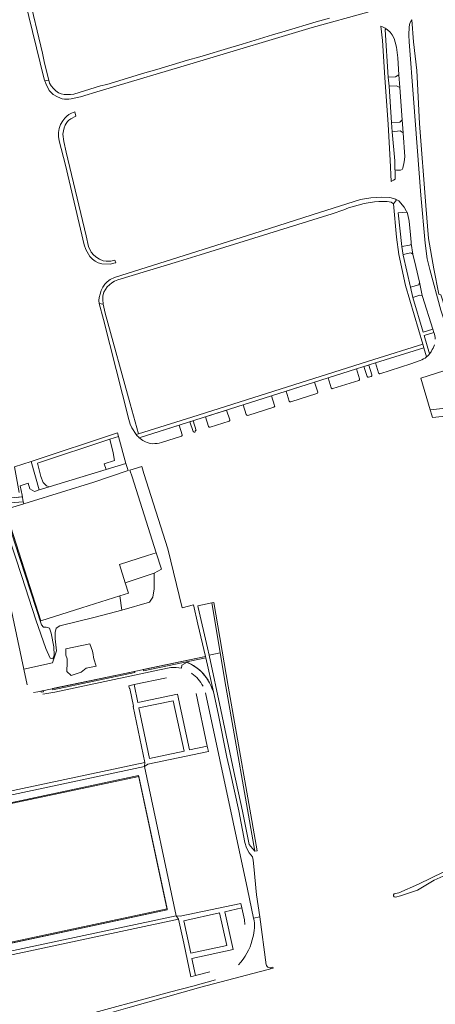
# Model space of a CAD drawing. Header units: metres. Extents: x 209813 to 223847, y 571801 to 587119.
# Tile 284 of 656: x 221281 to 221449, y 574669 to 575067. Entities that reach past the tile are written whole.
import ezdxf

# ---------------------------------------------------------------- set-up
doc = ezdxf.new("R2010")
doc.units = ezdxf.units.M
for name, color, linetype, lineweight in [('B-RO-GR-BEPLANTING_CULTUUR_BOSPLANTSOEN-GV', 8, 'Continuous', 0), ('B-RO-GR-BEPLANTING_CULTUUR_HEESTERS-GV', 8, 'Continuous', 0), ('B-RO-GR-BEPLANTING_CULTUUR_ROOS-GV', 8, 'Continuous', 0), ('B-RO-GR-GRAS-GV', 8, 'Continuous', 0), ('B-RO-GR-GROENVOORZIENING-GV', 8, 'Continuous', 0), ('B-RO-GR-HAAG-GV', 8, 'Continuous', 0), ('B-RO-IE-TERREINAFSCHEIDING_KUNSTMATIG_MUUR-GV', 8, 'Continuous', 0), ('B-RO-OG-TERREIN_CULTUURSCHEIDING-GV', 8, 'Continuous', 0), ('B-RO-OG-TERREIN_ONBEGROEID-GV', 8, 'Continuous', 0), ('B-RO-OG-WATER_GREPPEL-GV', 8, 'Continuous', 0), ('B-RO-VH-VERHARDING_GRASBETONSTEEN-GV', 8, 'Continuous', 0), ('B-RO-VH-VERHARDING_STRAATBAKSTEEN-GV', 8, 'Continuous', 0), ('B-RO-VH-VERHARDING_TEGEL-GV', 8, 'Continuous', 0)]:
    doc.layers.add(name, color=color, linetype=linetype, lineweight=lineweight)

msp = doc.modelspace()

# ---------------------------------------------------------------- linework, layer by layer
at = {"layer": 'B-RO-GR-BEPLANTING_CULTUUR_BOSPLANTSOEN-GV', "flags": 128}
for points in [[(221504.326, 574912.181), (221502.226, 574915.419), (221447.21, 574909.642), (221447.932, 574907.404), (221448.207, 574906.576), (221488.461, 574910.654)], [(221267.219, 574871.169), (221267.539, 574869.895), (221268.684, 574868.474), (221269.491, 574866.935), (221269.955, 574865.273), (221282.792, 574804.753), (221294.51, 574807.264), (221296.121, 574812.122), (221295.471, 574816.935), (221295.536, 574819.602), (221295.991, 574821.293), (221297.357, 574822.204), (221311.668, 574825.782), (221322.466, 574828.579), (221321.689, 574834.376), (221306.253, 574829.476), (221289.737, 574824.321), (221275.35, 574869.32), (221282.83, 574871.532), (221282.566, 574872.404)], [(221282.023, 574842.244), (221273.704, 574867.734), (221273.842, 574868.939), (221274.451, 574869.321), (221275.012, 574868.9), (221279.201, 574855.638), (221289.971, 574822.591), (221290.777, 574821.675), (221291.911, 574821.751), (221293.19, 574821.331), (221293.923, 574819.311), (221294.939, 574813.773), (221295.135, 574810.421), (221294.621, 574808.855), (221293.446, 574809.128), (221291.748, 574813.113), (221287.684, 574824.641)], [(221323.89, 574839.606), (221335.606, 574843.54), (221338.534, 574845.12), (221336.439, 574851.829), (221332.817, 574850.644), (221321.52, 574847.062)], [(221358.866, 574831.48), (221353.172, 574830.305), (221353.369, 574829.653), (221357.161, 574813.375), (221357.806, 574810.339), (221362.272, 574811.283)]]:
    msp.add_lwpolyline(points, close=True, dxfattribs=at)
at = {"layer": 'B-RO-GR-BEPLANTING_CULTUUR_HEESTERS-GV', "flags": 128}
for points in [[(221417.403, 574926.172), (221405.889, 574922.496), (221407.163, 574918.531)], [(221418.628, 574922.145), (221417.403, 574926.172)], [(221401.709, 574916.772), (221400.47, 574920.773), (221389.009, 574917.134), (221390.236, 574913.187)], [(221407.783, 574918.189), (221418.297, 574921.517)], [(221390.858, 574912.846), (221401.425, 574916.171)], [(221384.285, 574911.305), (221383.081, 574915.248), (221371.548, 574911.61), (221372.812, 574907.682)], [(221366.141, 574905.616), (221364.88, 574909.506), (221356.314, 574906.806), (221357.56, 574902.903)], [(221373.405, 574907.368), (221383.991, 574910.682)], [(221358.177, 574902.568), (221365.867, 574905)], [(221346.898, 574899.52), (221345.622, 574903.435), (221329.497, 574898.349), (221329.969, 574897.96)], [(221338.534, 574896.354), (221346.649, 574898.921)]]:
    msp.add_lwpolyline(points, dxfattribs=at)
at = {"layer": 'B-RO-GR-BEPLANTING_CULTUUR_HEESTERS-GV'}
for points in [[(221418.297, 574921.517, 0.4072589), (221418.628, 574922.145)], [(221401.425, 574916.171, 0.3694453), (221401.709, 574916.772)], [(221407.163, 574918.531, 0.4274291), (221407.783, 574918.189)], [(221390.236, 574913.187, 0.4101041), (221390.858, 574912.846)], [(221372.812, 574907.682, 0.3901048), (221373.405, 574907.368)], [(221383.991, 574910.682, 0.4162861), (221384.285, 574911.305)], [(221365.867, 574905, 0.4226021), (221366.141, 574905.616)], [(221357.56, 574902.903, 0.3843348), (221358.177, 574902.568)], [(221329.969, 574897.96, 0.062097), (221332.084, 574896.702)], [(221332.084, 574896.702, 0.0994037), (221334.982, 574895.92)], [(221334.982, 574895.92, 0.0631523), (221338.534, 574896.354)], [(221346.649, 574898.921, 0.3850369), (221346.898, 574899.52)]]:
    msp.add_lwpolyline(points, format="xyb", dxfattribs=at)
at = {"layer": 'B-RO-GR-BEPLANTING_CULTUUR_HEESTERS-GV', "flags": 128}
msp.add_lwpolyline([(221321.184, 574898.854), (221317.644, 574897.687), (221319.015, 574892.257), (221319.476, 574889.092), (221315.409, 574887.772), (221316.112, 574885.501), (221324.042, 574887.917)], close=True, dxfattribs=at)
at = {"layer": 'B-RO-GR-BEPLANTING_CULTUUR_ROOS-GV', "flags": 128}
for points in [[(221444.688, 574934.699), (221425.12, 574928.568), (221426.295, 574924.591)], [(221445.753, 574931.017), (221444.688, 574934.699)], [(221422.34, 574927.705), (221420.378, 574927.096), (221421.692, 574923.1)], [(221423.601, 574923.72), (221422.34, 574927.705)], [(221426.917, 574924.224), (221439.348, 574928.195), (221443.128, 574929.541)], [(221422.307, 574922.775), (221423.34, 574923.096)], [(221352.527, 574901.296), (221351.3, 574905.225), (221350.022, 574904.822), (221351.281, 574900.894)], [(221351.841, 574900.549), (221352.295, 574900.691)]]:
    msp.add_lwpolyline(points, dxfattribs=at)
at = {"layer": 'B-RO-GR-BEPLANTING_CULTUUR_ROOS-GV'}
for points in [[(221443.128, 574929.541, 0.0715758), (221445.753, 574931.017)], [(221423.34, 574923.096, 0.3989535), (221423.601, 574923.72)], [(221426.295, 574924.591, 0.4309955), (221426.917, 574924.224)], [(221421.692, 574923.1, 0.3995695), (221422.307, 574922.775)], [(221351.281, 574900.894, 1.2470219), (221352.118, 574901.349)]]:
    msp.add_lwpolyline(points, format="xyb", dxfattribs=at)
at = {"layer": 'B-RO-GR-GRAS-GV', "flags": 128}
msp.add_lwpolyline([(221321.689, 574834.376), (221322.466, 574828.579), (221333.627, 574831.818), (221334.99, 574833.888), (221335.601, 574837.275), (221335.606, 574843.54), (221323.89, 574839.606), (221325.199, 574835.49)], close=True, dxfattribs=at)
at = {"layer": 'B-RO-GR-GROENVOORZIENING-GV', "flags": 128}
for points in [[(221331.208, 574804.054), (221356.473, 574809.357), (221356.362, 574809.844), (221331.093, 574804.541)], [(221327.62, 574803.812), (221294.421, 574796.844), (221294.532, 574796.357), (221327.726, 574803.323)], [(221289.859, 574795.376), (221290.755, 574795.564), (221290.642, 574796.051), (221289.75, 574795.864)]]:
    msp.add_lwpolyline(points, close=True, dxfattribs=at)
at = {"layer": 'B-RO-GR-HAAG-GV', "flags": 128}
for points in [[(221377.182, 574731.265), (221365.449, 574797.861), (221359.748, 574831.662), (221358.866, 574831.48), (221364.562, 574797.708), (221376.293, 574731.122)], [(221356.362, 574809.844), (221331.093, 574804.541), (221331.208, 574804.054), (221356.473, 574809.357)], [(221327.726, 574803.323), (221327.62, 574803.812), (221294.421, 574796.844), (221294.532, 574796.357)], [(221290.642, 574796.051), (221289.75, 574795.864), (221289.859, 574795.376), (221290.755, 574795.564)]]:
    msp.add_lwpolyline(points, close=True, dxfattribs=at)
at = {"layer": 'B-RO-IE-TERREINAFSCHEIDING_KUNSTMATIG_MUUR-GV', "flags": 128}
msp.add_lwpolyline([(221259.65, 574746.928), (221259.734, 574746.538), (221329.361, 574761.325), (221329.278, 574761.716)], close=True, dxfattribs=at)
msp.add_lwpolyline([(221273.15, 574693.317), (221273.233, 574692.926), (221340.847, 574707.331), (221340.764, 574707.722)], dxfattribs=at)
at = {"layer": 'B-RO-OG-TERREIN_CULTUURSCHEIDING-GV', "flags": 128}
for points in [[(221433.097, 575058.273), (221432.607, 575059.788), (221431.875, 575061.253), (221431.01, 575062.387), (221430.005, 575063.3), (221429.43, 575063.732), (221428.979, 575063.377), (221430.281, 575044.17), (221433.183, 575044.343), (221434.523, 575045.084), (221434.108, 575052.024), (221433.533, 575056.27)], [(221431.532, 575025.804), (221434.985, 575026.003), (221435.865, 575026.946), (221434.903, 575039.951), (221433.614, 575040.689), (221430.651, 575040.495)], [(221435.947, 575006.816), (221436.191, 575007.399), (221436.731, 575009.866), (221436.979, 575011.902), (221436.256, 575021.676), (221435.107, 575022.409), (221431.877, 575022.117), (221432.874, 575010.353), (221432.976, 575006.692), (221433.636, 575006.526), (221435.172, 575006.538)], [(221437.779, 574989.571), (221434.223, 574989.302), (221435.73, 574975.628), (221438.864, 574976.222), (221439.23, 574976.399), (221439.558, 574976.92), (221439.485, 574977.394), (221439.218, 574980.336), (221438.661, 574985.957), (221438.197, 574988.452), (221437.875, 574989.374)], [(221442.934, 574961.222), (221441.362, 574967.641), (221440.222, 574972.615), (221439.434, 574973.077), (221436.313, 574972.506), (221436.301, 574972.207), (221439.2, 574959.22), (221442.695, 574960.183)], [(221444.016, 574955.912), (221442.988, 574956.055), (221440.207, 574955.028), (221444.381, 574941.066), (221448.295, 574942.293), (221444.102, 574955.485)], [(221316.112, 574885.501), (221315.409, 574887.772), (221319.476, 574889.092), (221319.015, 574892.257), (221317.644, 574897.687), (221288.337, 574888.029), (221289.75, 574882.648), (221290.684, 574880.257), (221291.986, 574878.917), (221293.038, 574878.472)], [(221357.806, 574810.339), (221362.48, 574788.332), (221367.849, 574763.29), (221371.317, 574747.339), (221374.025, 574733.792), (221375.351, 574732.12), (221376.293, 574731.122), (221364.562, 574797.708), (221362.272, 574811.283)], [(221347.664, 574771.572), (221343.267, 574791.887), (221329.413, 574789.072), (221333.739, 574768.623)]]:
    msp.add_lwpolyline(points, close=True, dxfattribs=at)
for points in [[(221448.734, 574940.855), (221444.807, 574939.642), (221446.966, 574932.203)], [(221471.448, 574930.883), (221469.503, 574930.375), (221456.053, 574926.471), (221443.38, 574922.41), (221447.21, 574909.642), (221502.226, 574915.419), (221504.326, 574912.181), (221513.223, 574913.113), (221511.728, 574927.586)], [(221279.868, 574874.184), (221282.183, 574874.372), (221282.193, 574875.092), (221281.352, 574878.925), (221284.544, 574879.928), (221285.277, 574877.699), (221287.195, 574876.617), (221289.053, 574877.257), (221285.784, 574888.768), (221279.051, 574886.603), (221281.007, 574876.12)], [(221325.761, 574885.233), (221326.663, 574882.459), (221336.439, 574851.829), (221338.534, 574845.12), (221335.606, 574843.54), (221335.601, 574837.275), (221334.99, 574833.888), (221333.627, 574831.818), (221322.466, 574828.579), (221311.668, 574825.782), (221297.357, 574822.204), (221295.991, 574821.293), (221295.536, 574819.602), (221295.471, 574816.935), (221296.121, 574812.122), (221294.51, 574807.264), (221282.792, 574804.753), (221284.147, 574798.442)], [(221286.7, 574795.274), (221288.459, 574795.593), (221356.362, 574809.844), (221353.278, 574822.887), (221351.544, 574830.701), (221346.927, 574829.464), (221341.154, 574853.373), (221331.403, 574883.925), (221330.533, 574886.754), (221325.761, 574885.233)], [(221346.621, 574805.076), (221346.822, 574806.284), (221348.882, 574807.491), (221350.243, 574806.882), (221351.534, 574806.136), (221353.437, 574804.734), (221354.785, 574803.549), (221355.996, 574802.218), (221356.724, 574801.263), (221357.973, 574799.216), (221358.486, 574798.136), (221358.92, 574797.037), (221359.531, 574795.575), (221356.473, 574809.357), (221331.208, 574804.054), (221331.093, 574804.541)], [(221290.554, 574794.609), (221295.333, 574795.439), (221337.708, 574804.51), (221342.319, 574805.374)], [(221327.62, 574803.812), (221327.726, 574803.323), (221294.532, 574796.357), (221294.421, 574796.844)], [(221290.642, 574796.051), (221290.755, 574795.564), (221289.859, 574795.376), (221289.75, 574795.864)], [(221263.019, 574694.38), (221265.667, 574695.068), (221265.734, 574694.734), (221264.625, 574694.438), (221265.197, 574691.214), (221273.233, 574692.926), (221273.15, 574693.317), (221340.764, 574707.722), (221329.361, 574761.325), (221259.734, 574746.538), (221259.65, 574746.928), (221253.908, 574745.656), (221254.663, 574742.213), (221256.05, 574742.504), (221256.115, 574742.185), (221253.356, 574741.553)], [(221380.908, 574685.182), (221378.256, 574704.486), (221375.813, 574703.99)], [(221375.813, 574703.99), (221376.01, 574703.022)], [(221273.714, 574653.735), (221276.864, 574654.317), (221298.537, 574660.143), (221324.979, 574667.707), (221354.457, 574676.067), (221383.684, 574683.722), (221383.581, 574684.22)], [(221360.371, 574678.99), (221351.185, 574676.532), (221341.765, 574674.112), (221304.103, 574663.849), (221288.137, 574659.367), (221279.807, 574657.132), (221276.415, 574656.179), (221276.514, 574655.808)]]:
    msp.add_lwpolyline(points, dxfattribs=at)
at = {"layer": 'B-RO-OG-TERREIN_CULTUURSCHEIDING-GV'}
for points in [[(221449.241, 574938.202, 0.0848098), (221448.734, 574940.855)], [(221447.719, 574933.352, 0.0539415), (221448.941, 574935.874)], [(221446.966, 574932.203, 0.0470314), (221447.719, 574933.352)], [(221342.319, 574805.374, -0.0944048), (221346.621, 574805.076)], [(221376.01, 574703.022, -0.1041379), (221375.249, 574695.175)], [(221375.249, 574695.175, -0.1250561), (221369.688, 574685.153)], [(221383.581, 574684.22, -0.5327955), (221380.908, 574685.182)]]:
    msp.add_lwpolyline(points, format="xyb", dxfattribs=at)
at = {"layer": 'B-RO-OG-TERREIN_ONBEGROEID-GV', "flags": 128}
msp.add_lwpolyline([(221300.326, 574807.347), (221300.203, 574803.715), (221301.943, 574802.109), (221306.098, 574803.447), (221308.003, 574805.114), (221312.114, 574805.96), (221311.134, 574808.942), (221310.981, 574809.619), (221310.891, 574810.711), (221310.666, 574811.945), (221309.561, 574814.988), (221299.782, 574812.953), (221299.782, 574810.324), (221300.326, 574808.834)], close=True, dxfattribs=at)
at = {"layer": 'B-RO-OG-WATER_GREPPEL-GV', "flags": 128}
for points in [[(221433.123, 574712.47), (221435.227, 574713.023), (221442.085, 574715.378), (221448.772, 574719.327), (221461.003, 574724.744)], [(221452.733, 574722.761), (221442.43, 574717.724), (221434.58, 574714.231), (221432.63, 574713.86)]]:
    msp.add_lwpolyline(points, dxfattribs=at)
at = {"layer": 'B-RO-OG-WATER_GREPPEL-GV'}
msp.add_lwpolyline([(221432.63, 574713.86, 0.8035578), (221433.123, 574712.47)], format="xyb", dxfattribs=at)
at = {"layer": 'B-RO-VH-VERHARDING_GRASBETONSTEEN-GV', "flags": 128}
for points in [[(221376.931, 574713.438), (221375.905, 574724.951), (221375.628, 574727.483), (221375.28, 574728.778), (221374.004, 574730.451), (221372.94, 574732.38), (221372.253, 574734.568), (221369.777, 574747.47), (221366.295, 574763.282), (221365.028, 574769.146), (221361.403, 574786.778), (221359.531, 574795.575), (221358.713, 574797.59), (221358.24, 574798.678), (221357.384, 574800.261), (221356.368, 574801.747), (221355.408, 574802.899), (221354.012, 574804.255), (221352.149, 574805.714), (221350.682, 574806.648), (221349.57, 574807.204), (221348.882, 574807.491), (221346.822, 574806.284), (221346.621, 574805.076)], [(221350.701, 574803.049), (221350.788, 574802.989)], [(221356.388, 574795.102), (221373.371, 574715.739), (221375.813, 574703.99), (221378.256, 574704.486), (221376.931, 574713.438)]]:
    msp.add_lwpolyline(points, dxfattribs=at)
at = {"layer": 'B-RO-VH-VERHARDING_GRASBETONSTEEN-GV'}
msp.add_lwpolyline([(221350.788, 574802.989, -0.1218393), (221355.332, 574797.79)], format="xyb", dxfattribs=at)
at = {"layer": 'B-RO-VH-VERHARDING_STRAATBAKSTEEN-GV', "flags": 128}
for points in [[(221267.219, 574871.169), (221282.566, 574872.404), (221282.193, 574875.092), (221282.183, 574874.372), (221266.732, 574873.114)], [(221340.567, 574801.206), (221327.487, 574798.458), (221328.945, 574791.283), (221345.004, 574794.546), (221349.875, 574772.041), (221357.045, 574773.593), (221352.497, 574794.889)], [(221327.487, 574798.458), (221325.306, 574798), (221325.554, 574796.821), (221325.725, 574796.858), (221327.26, 574789.697), (221327.063, 574789.655), (221331.832, 574767.013), (221331.627, 574765.333), (221333.072, 574766.234), (221357.511, 574771.409), (221357.045, 574773.593)], [(221253.908, 574745.656), (221259.65, 574746.928), (221329.278, 574761.716), (221340.847, 574707.331), (221265.197, 574691.214), (221265.232, 574691.017), (221265.983, 574688.185), (221274.21, 574690.016), (221344.465, 574704.984), (221331.627, 574765.333), (221259.01, 574749.906), (221253.148, 574748.728)], [(221331.832, 574767.013), (221258.672, 574751.475)], [(221371.033, 574708.138), (221370.633, 574709.966), (221346.148, 574704.762), (221344.465, 574704.984), (221345.36, 574703.539), (221347.513, 574693.876), (221350.406, 574680.241), (221352.319, 574680.767), (221350.855, 574687.663)], [(221372.268, 574701.5), (221372.094, 574703.284), (221371.033, 574708.138), (221364.11, 574706.624), (221367.572, 574691.264), (221350.855, 574687.663)], [(221272.405, 574689.614), (221272.734, 574688.069), (221345.36, 574703.539)], [(221352.319, 574680.767), (221358.095, 574682.355)]]:
    msp.add_lwpolyline(points, dxfattribs=at)
msp.add_lwpolyline([(221350.398, 574689.815), (221347.608, 574702.965), (221361.961, 574706.153), (221364.938, 574692.947)], close=True, dxfattribs=at)
at = {"layer": 'B-RO-VH-VERHARDING_TEGEL-GV', "flags": 128}
for points in [[(221286.674, 575086.746), (221285.857, 575087.605), (221285.337, 575087.11), (221284.569, 575086.147), (221283.883, 575085.145), (221283.374, 575084.064), (221282.84, 575082.638), (221282.46, 575081.193), (221282.397, 575079.903), (221283.274, 575075.442), (221291.094, 575043.417), (221291.359, 575042.637), (221292.927, 575042.963), (221291.213, 575049.789), (221290.416, 575053.896), (221284.536, 575078.312), (221284.263, 575079.591), (221284.152, 575081.031), (221284.398, 575082.421), (221284.76, 575083.699), (221285.171, 575084.735), (221285.614, 575085.639), (221286.19, 575086.299)], [(221441.833, 575046.838), (221440.433, 575058.496), (221439.84, 575067.387), (221439.489, 575066.963), (221439.038, 575066.014), (221438.77, 575064.598), (221438.592, 575061.1), (221438.682, 575058.518), (221440.471, 575035.603), (221443.375, 574996.407), (221445.147, 574976.971), (221446.015, 574970.696), (221447.019, 574966.339), (221451.5, 574949.969), (221453.516, 574943.758), (221455.386, 574944.171), (221451.554, 574956.147), (221450.734, 574956.436), (221448.754, 574966.645), (221446.549, 574978.904), (221445.405, 574992.217), (221442.953, 575025.49)], [(221430.281, 575044.17), (221430.651, 575040.495), (221433.614, 575040.689), (221434.903, 575039.951), (221434.523, 575045.084), (221433.183, 575044.343)], [(221303.478, 575030.127), (221302.095, 575029.584), (221301.106, 575029.072), (221300.29, 575028.398), (221299.431, 575027.559), (221298.588, 575026.491), (221297.715, 575024.982), (221297.149, 575023.389), (221296.849, 575021.834), (221296.834, 575020.243), (221297.087, 575018.475), (221299.64, 575008.551), (221307.25, 574976.367), (221307.988, 574974.447), (221309.588, 574971.621), (221310.601, 574970.6), (221311.764, 574969.764), (221312.924, 574969.132), (221314.438, 574968.702), (221317.724, 574968.596), (221319.303, 574968.881), (221320.039, 574969.103), (221319.724, 574970.145), (221318.019, 574969.697), (221316.129, 574969.712), (221315.001, 574969.936), (221313.504, 574970.509), (221312.315, 574971.298), (221311.192, 574972.239), (221310.091, 574973.455), (221309.064, 574975.625), (221308.072, 574979.978), (221300.028, 575013.836), (221299.036, 575018.123), (221298.689, 575021.163), (221298.849, 575022.509), (221299.101, 575023.719), (221299.571, 575024.718), (221300.032, 575025.501), (221300.538, 575026.187), (221301.075, 575026.764), (221301.813, 575027.286), (221303.889, 575028.341)], [(221435.865, 575026.946), (221434.985, 575026.003), (221431.532, 575025.804), (221431.877, 575022.117), (221435.107, 575022.409), (221436.256, 575021.676)], [(221440.222, 574972.615), (221439.558, 574976.92), (221439.23, 574976.399), (221438.864, 574976.222), (221435.73, 574975.628), (221436.301, 574972.207), (221436.313, 574972.506), (221439.434, 574973.077)], [(221440.207, 574955.028), (221442.988, 574956.055), (221444.016, 574955.912), (221442.934, 574961.222), (221442.695, 574960.183), (221439.2, 574959.22)], [(221325.908, 574912.014), (221315.807, 574948.763), (221314.993, 574952.397), (221313.329, 574952.689), (221315.097, 574946.219), (221325.345, 574905.687), (221325.916, 574903.762), (221326.59, 574902.348), (221328.318, 574899.576), (221329.247, 574899.868)], [(221317.644, 574897.687), (221321.184, 574898.854), (221320.698, 574900.272), (221285.784, 574888.768), (221289.053, 574877.257), (221293.038, 574878.472), (221291.986, 574878.917), (221290.684, 574880.257), (221289.75, 574882.648), (221288.337, 574888.029)]]:
    msp.add_lwpolyline(points, close=True, dxfattribs=at)
for points in [[(221291.359, 575042.637), (221291.716, 575041.586), (221293.14, 575038.85), (221293.845, 575037.925), (221294.727, 575037.22), (221296.422, 575036.208), (221298.327, 575035.379), (221299.28, 575035.27), (221301.025, 575035.225), (221301.94, 575035.357), (221303.922, 575035.865), (221305.718, 575036.213), (221313.662, 575038.628), (221352.656, 575050.23), (221399.474, 575064.263), (221421.962, 575070.508), (221424.665, 575071.706), (221425.622, 575072.314), (221426.602, 575073.185), (221427.467, 575074.377)], [(221406.554, 575068.082), (221401.097, 575066.592), (221388.558, 575062.729), (221383.5, 575061.254), (221371.211, 575057.534), (221366.544, 575056.239), (221353.979, 575052.422), (221349.096, 575051.021), (221336.673, 575047.274), (221331.748, 575045.981), (221316.422, 575041.221), (221313.824, 575040.632), (221303.058, 575037.323), (221301.747, 575037.147), (221299.224, 575037.198), (221297.999, 575037.378), (221296.823, 575037.903), (221295.799, 575038.625), (221294.784, 575039.587), (221293.951, 575040.612), (221293.289, 575041.727), (221292.927, 575042.963)], [(221430.281, 575044.17), (221428.979, 575063.377), (221429.43, 575063.732), (221429.029, 575064.033), (221427.949, 575064.566), (221427.324, 575064.802), (221427.957, 575058.978), (221428.89, 575044.082), (221430.196, 575024.983), (221431.064, 575010.568), (221431.446, 575001.914), (221432.372, 575002.464), (221433.079, 575002.973), (221432.874, 575010.353), (221431.877, 575022.117)], [(221431.532, 575025.804), (221430.651, 575040.495)], [(221433.639, 574994.608), (221433.16, 574994.824), (221432.321, 574995.108), (221430.887, 574995.44), (221427.542, 574995.571), (221423.226, 574995.335), (221419.011, 574994.651), (221413.537, 574992.976), (221399.445, 574988.458), (221378.797, 574981.841), (221319.58, 574963.163), (221317.714, 574962.268), (221316.51, 574961.454), (221315.667, 574960.41), (221314.842, 574959.21), (221314.131, 574957.862), (221313.669, 574956.457), (221313.328, 574955.082), (221313.232, 574953.854), (221313.329, 574952.689)], [(221314.993, 574952.397), (221314.801, 574954.199), (221314.815, 574955.777), (221315.24, 574957.149), (221315.884, 574958.332), (221316.617, 574959.32), (221318.429, 574960.959), (221319.558, 574961.681), (221320.81, 574962.194), (221345.475, 574969.613), (221354.207, 574972.303), (221407.514, 574988.894), (221412.258, 574990.562), (221414.166, 574991.312), (221420.55, 574993.023), (221424.694, 574993.745), (221426.495, 574993.89), (221429.794, 574993.82), (221431.485, 574993.61), (221432.33, 574992.894)], [(221435.73, 574975.628), (221434.223, 574989.302), (221437.779, 574989.571), (221437.532, 574990.093), (221436.636, 574991.66), (221434.519, 574994.1), (221433.947, 574994.47), (221433.639, 574994.608), (221432.33, 574992.894), (221433.583, 574979.445), (221434.552, 574972.456), (221437.204, 574959.884), (221444.257, 574936.152)], [(221439.2, 574959.22), (221436.301, 574972.207)], [(221446.966, 574932.203), (221444.807, 574939.642), (221448.734, 574940.855), (221448.295, 574942.293), (221444.381, 574941.066), (221440.207, 574955.028)], [(221329.497, 574898.349), (221383.081, 574915.248), (221405.889, 574922.496), (221417.403, 574926.172), (221425.12, 574928.568), (221444.688, 574934.699), (221444.257, 574936.152), (221424.455, 574929.951), (221384.024, 574917.137), (221350.854, 574906.669), (221329.247, 574899.868)], [(221444.688, 574934.699), (221445.753, 574931.017), (221446.184, 574931.366)], [(221289.053, 574877.257), (221287.195, 574876.617), (221285.277, 574877.699), (221284.544, 574879.928), (221281.352, 574878.925), (221282.193, 574875.092), (221282.566, 574872.404), (221282.83, 574871.532), (221284.963, 574872.236), (221311.108, 574880.417), (221325.076, 574885.015), (221324.042, 574887.917), (221293.038, 574878.472)]]:
    msp.add_lwpolyline(points, dxfattribs=at)
at = {"layer": 'B-RO-VH-VERHARDING_TEGEL-GV'}
for points in [[(221446.184, 574931.366, 0.038973), (221446.966, 574932.203)], [(221328.318, 574899.576, 0.0423443), (221329.497, 574898.349)]]:
    msp.add_lwpolyline(points, format="xyb", dxfattribs=at)

doc.saveas('drawing.dxf')
